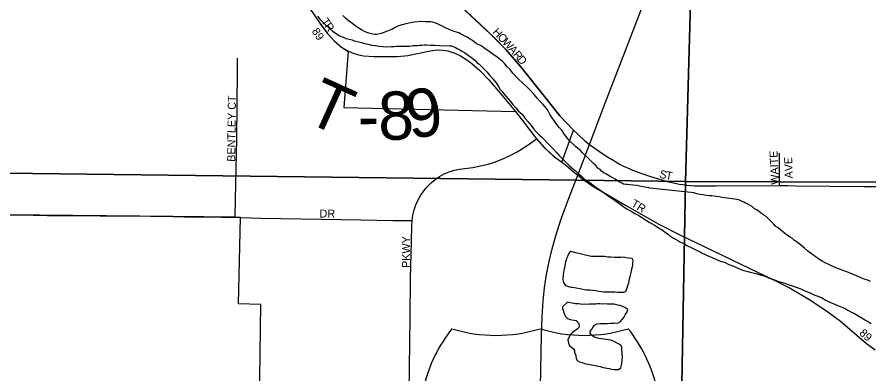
# Model space of a CAD drawing. Extents: x 1587405 to 1714697, y 1028970 to 1155083.
# Drawn here: x 1641676 to 1646970, y 1112465 to 1114685 of the extents above; entities that cross this region are included whole.
import ezdxf

# ---------------------------------------------------------------- set-up
doc = ezdxf.new("R2010")
doc.units = 0
for name, color, linetype in [('GM_X_City_Street', 7, 'Continuous'), ('GM_X_City_Street_Text', 7, 'Continuous'), ('GM_X_Corporation', 7, 'Continuous'), ('GM_X_County_Road', 7, 'Continuous'), ('GM_X_Interstate_Route', 7, 'Continuous'), ('GM_X_Interstate_Shield', 7, 'Continuous'), ('GM_X_Major_River', 7, 'Continuous'), ('GM_X_Minor_Lake', 7, 'Continuous'), ('GM_X_Section', 7, 'Continuous'), ('GM_X_Township_Road', 7, 'Continuous'), ('GM_X_Township_Road_Text', 7, 'Continuous')]:
    doc.layers.add(name, color=color, linetype=linetype)

msp = doc.modelspace()

# ---------------------------------------------------------------- linework, layer by layer
at = {"layer": 'GM_X_City_Street'}
for points in [[(1643482.7, 1114748.4), (1643509.8, 1114716.5), (1643565.1, 1114634.9), (1643604.5, 1114582.4), (1643648.5, 1114533.7), (1643685.8, 1114501.6), (1643713.6, 1114484.1), (1643728.5, 1114477)], [(1644553.3, 1114639.5), (1644644.3, 1114553.8), (1644712.7, 1114483.2), (1644807.7, 1114375.3), (1644961.4, 1114180.7), (1645049.2, 1114070.6), (1645095.8, 1114019.9), (1645133.3, 1113981.1), (1645162.1, 1113954.2), (1645205.5, 1113914.4), (1645233.4, 1113893.1), (1645260.2, 1113873.1), (1645309.8, 1113838.8), (1645346.3, 1113814.5), (1645383.8, 1113791.8), (1645420.8, 1113770.7), (1645444.9, 1113758.3), (1645484.7, 1113740.1), (1645501, 1113733.2), (1645553, 1113714.3), (1645606.7, 1113695.3), (1645683.3, 1113672.6), (1645716.6, 1113663.1), (1645746.2, 1113656.3), (1645791.6, 1113646.2), (1645812.7, 1113642.6), (1645838.1, 1113638.9), (1645860.8, 1113637.3), (1645886.9, 1113635.9), (1645919.4, 1113634.9), (1646016.8, 1113634.6), (1646414.2, 1113636.8)], [(1643032.1, 1113440), (1643034, 1113553.2), (1643041.9, 1113928.3), (1643045.6, 1114351.3), (1643045.6, 1114429.8)], [(1644773.2, 1114097.1), (1644788, 1114078.3), (1644903.5, 1113928.3)], [(1644130.9, 1113420.2), (1644136, 1113453.2), (1644144.3, 1113485.5), (1644155.3, 1113516.8), (1644168.8, 1113547.2), (1644184.7, 1113576.5), (1644203.6, 1113604), (1644225.1, 1113629.5), (1644248.8, 1113652.9), (1644274.5, 1113674.1), (1644301.9, 1113693), (1644331, 1113709.4), (1644361.7, 1113722.6), (1644393.7, 1113732.3), (1644426.3, 1113738.6), (1644507.7, 1113749.9), (1644555.9, 1113758.9), (1644603.5, 1113770.8), (1644650.4, 1113785.1), (1644696, 1113802.5), (1644740.4, 1113823.2), (1644783.4, 1113846.7), (1644839.1, 1113881.2), (1644866.2, 1113900.9), (1644903.5, 1113928.3)], [(1644903.5, 1113928.3), (1644950.7, 1113875.9), (1645010.8, 1113820.5), (1645061.8, 1113781.7), (1645083.8, 1113764.9), (1645129.5, 1113726.5), (1645160.1, 1113701.5), (1645200, 1113669.8), (1645254.5, 1113632.5), (1645452.3, 1113517.8), (1645664.6, 1113396.7), (1645795.3, 1113329.6), (1646001.7, 1113230.1), (1646174.5, 1113147.2), (1646377.8, 1113050.1), (1646479.5, 1112998.3), (1646606.3, 1112924.1), (1646715.1, 1112852), (1646793.1, 1112793), (1646955.1, 1112655.3), (1647007.7, 1112615.7)], [(1646414.2, 1113636.8), (1646413.6, 1113838.3)], [(1646414.2, 1113636.8), (1646466.4, 1113637), (1646515.1, 1113636), (1646940.4, 1113631.3), (1647176.5, 1113631.4)], [(1640775.7, 1113461.5), (1640866.3, 1113459.8), (1641030.3, 1113459.2), (1641407.1, 1113454.9), (1641685.7, 1113453.8), (1641865.8, 1113451.3), (1642193.6, 1113448.6), (1642504.9, 1113446.6), (1642645.3, 1113444.5)], [(1642645.3, 1113444.5), (1642717.9, 1113443.4), (1642946.7, 1113440.9), (1643032.1, 1113440)], [(1643032.1, 1113440), (1643064.7, 1113438.9)], [(1643064.7, 1113438.9), (1643192.8, 1113434.5), (1643815.4, 1113423.7), (1644012.1, 1113420), (1644130.9, 1113420.2)], [(1644105.4, 1111969.6), (1644105.9, 1112006.5), (1644109.7, 1112154.4), (1644112.1, 1112351.6), (1644119.1, 1112811.8), (1644122.2, 1113058.3), (1644127.3, 1113288.3), (1644128.7, 1113387.1), (1644130.9, 1113420.2)]]:
    msp.add_lwpolyline(points, dxfattribs=at)
at = {"layer": 'GM_X_Corporation'}
for points in [[(1643509.8, 1114716.5), (1643557.5, 1114646.1), (1643604.5, 1114582.4), (1643648.5, 1114533.7), (1643693.4, 1114496.8), (1643734.6, 1114470.8), (1643706.7, 1114121.5), (1644773.2, 1114097.1), (1644903.5, 1113928.3), (1644967.1, 1113860.8), (1645017, 1113815.8), (1645061.8, 1113781.7), (1645133.3, 1113981.1), (1645049.2, 1114070.6), (1644961.5, 1114180.7), (1644807.7, 1114375.3), (1644712.7, 1114483.2), (1644617.7, 1114578.2), (1644277.3, 1114899.2)], [(1643177.8, 1111982.8), (1643191.4, 1112897.2), (1643053.4, 1112901.8), (1643064.7, 1113438.9), (1643032.1, 1113440), (1642645.3, 1113444.5), (1640569.7, 1113465.2)]]:
    msp.add_lwpolyline(points, dxfattribs=at)
at = {"layer": 'GM_X_County_Road'}
msp.add_lwpolyline([(1644277.3, 1114899.2), (1644553.3, 1114639.5)], dxfattribs=at)
at = {"layer": 'GM_X_Interstate_Route'}
msp.add_lwpolyline([(1644917.1, 1111741.6), (1644934.5, 1112706), (1644939, 1112821.1), (1644946, 1112919.6), (1644954.7, 1113001.5), (1644966.8, 1113083), (1644982.3, 1113163.8), (1645001.3, 1113244), (1645023.4, 1113323.3), (1645053.9, 1113417.3), (1645098.7, 1113541), (1645160.1, 1113701.5), (1645233.4, 1113893.1), (1645333.5, 1114154.8), (1645457.2, 1114477), (1645564.7, 1114757.2)], dxfattribs=at)
at = {"layer": 'GM_X_Interstate_Shield'}
for centre, start, end in [((1645113.9, 1112164.8), 141.669, 165.8066), ((1644652.5, 1113642.9), 253.0091, 286.9909), ((1645200.4, 1113642.9), 253.0091, 286.9909), ((1644738.9, 1112164.8), 14.1934, 38.331)]:
    msp.add_arc(centre, 937.5, start, end, dxfattribs=at)
at = {"layer": 'GM_X_Major_River'}
for points in [[(1645029.8, 1114017.4), (1645016.1, 1114037.8), (1645002.5, 1114058.1), (1644988.8, 1114076.4), (1644979.2, 1114096.7), (1644967.5, 1114113), (1644955.8, 1114129.2), (1644944.1, 1114143.5), (1644926.3, 1114159.9), (1644908.7, 1114180.3), (1644889.1, 1114202.8), (1644869.5, 1114225.3), (1644845.9, 1114247.8), (1644820.3, 1114272.4), (1644790.8, 1114301.1), (1644757.4, 1114335.8), (1644739.8, 1114358.3), (1644722, 1114374.7), (1644708.4, 1114393), (1644694.6, 1114405.3), (1644678.8, 1114419.7), (1644657.1, 1114436.2), (1644635.3, 1114452.6), (1644609.6, 1114471.2), (1644583.9, 1114489.8), (1644560.2, 1114506.3), (1644528.4, 1114521), (1644506.7, 1114539.5), (1644488.8, 1114549.9), (1644473, 1114560.2), (1644459.1, 1114566.5), (1644441.2, 1114576.9), (1644431.3, 1114581.1), (1644421.3, 1114585.4), (1644407.4, 1114589.6), (1644393.4, 1114593.9), (1644381.4, 1114598.2), (1644371.5, 1114602.4), (1644361.6, 1114606.6), (1644339.7, 1114617.1), (1644325.8, 1114623.4), (1644313.9, 1114629.6), (1644298, 1114638), (1644288, 1114642.2), (1644272.1, 1114648.6), (1644258.1, 1114652.8), (1644248.2, 1114655.1), (1644234.1, 1114655.3), (1644214.1, 1114655.7), (1644192, 1114656.2), (1644143.8, 1114653.1), (1644121.6, 1114649.6), (1644091.4, 1114642.2), (1644069.2, 1114636.6), (1644047, 1114629), (1644026.7, 1114619.4), (1644008.4, 1114609.8), (1643992.2, 1114602.1), (1643972, 1114594.4), (1643955.8, 1114588.8), (1643939.7, 1114583.1), (1643919.5, 1114577.4), (1643909.4, 1114575.6), (1643897.4, 1114575.9), (1643879.4, 1114580.3), (1643861.4, 1114584.6), (1643839.5, 1114593.1), (1643817.7, 1114605.6), (1643795.9, 1114618.1), (1643778.1, 1114630.4), (1643762.3, 1114642.8), (1643748.5, 1114653.1), (1643734.6, 1114663.4), (1643716.9, 1114677.8), (1643701.1, 1114694.2)], [(1643542.5, 1114689.4), (1643558.2, 1114671), (1643575.9, 1114652.6), (1643595.6, 1114634.1), (1643615.2, 1114615.7), (1643636.9, 1114597.2), (1643658.7, 1114582.7), (1643680.5, 1114568.2), (1643702.4, 1114559.8), (1643720.3, 1114551.4), (1643740.3, 1114547), (1643758.2, 1114542.6), (1643772.2, 1114536.3), (1643784.1, 1114534.1), (1643800.1, 1114529.7), (1643818.1, 1114525.3), (1643836.1, 1114521), (1643856, 1114516.6), (1643878, 1114510.1), (1643902, 1114507.6), (1643926, 1114503.1), (1643950, 1114500.6), (1643974.1, 1114500.1), (1644002.2, 1114501.6), (1644020.3, 1114501.2), (1644034.3, 1114502.9), (1644048.4, 1114502.6), (1644064.5, 1114504.3), (1644080.5, 1114504), (1644098.6, 1114503.6), (1644112.6, 1114503.3), (1644126.7, 1114505.1), (1644138.8, 1114506.8), (1644150.9, 1114508.6), (1644164.9, 1114508.3), (1644177, 1114510.1), (1644191, 1114509.8)], [(1644191, 1114509.8), (1644207.1, 1114511.5), (1644223.1, 1114511.1), (1644245.2, 1114510.7), (1644273.3, 1114510.1), (1644303.3, 1114507.5), (1644365.5, 1114506.2), (1644375.6, 1114506), (1644385.5, 1114501.8), (1644401.4, 1114495.5), (1644411.3, 1114489.3), (1644431.2, 1114478.8), (1644441.1, 1114472.6), (1644457, 1114464.3), (1644470.8, 1114454), (1644488.6, 1114441.6), (1644500.5, 1114433.3), (1644510.4, 1114425.1), (1644522.2, 1114414.8), (1644534, 1114402.6), (1644547.8, 1114392.2), (1644561.6, 1114377.9), (1644579.2, 1114359.5), (1644595, 1114343.1), (1644612.6, 1114322.7), (1644630.2, 1114302.3), (1644653.8, 1114275.8), (1644667.4, 1114253.4), (1644679, 1114235.1), (1644690.8, 1114220.9), (1644702.5, 1114204.6), (1644714.3, 1114192.3), (1644728, 1114176), (1644741.7, 1114159.6), (1644757.4, 1114141.3), (1644775, 1114120.9), (1644790.7, 1114100.5), (1644814.3, 1114079.9), (1644833.9, 1114053.5), (1644851.5, 1114033.1), (1644871.1, 1114010.6), (1644886.7, 1113988.2), (1644904.4, 1113969.8), (1644920.1, 1113951.4), (1644937.8, 1113937.1), (1644953.6, 1113920.7), (1644971.2, 1113902.3), (1644988.9, 1113883.9), (1645008.6, 1113865.4), (1645030.2, 1113840.9), (1645045.9, 1113824.5), (1645091.1, 1113777.5), (1645106.8, 1113761.1), (1645124.6, 1113746.7), (1645144.3, 1113730.3), (1645164, 1113711.8), (1645183.7, 1113695.4), (1645205.4, 1113674.9), (1645233.1, 1113658.3), (1645254.9, 1113641.8), (1645272.6, 1113627.4), (1645292.5, 1113614.9), (1645310.3, 1113602.6), (1645326.1, 1113590.2), (1645341.9, 1113579.8), (1645355.7, 1113569.5), (1645371.6, 1113559.2), (1645387.4, 1113548.8), (1645403.2, 1113536.5), (1645423, 1113524), (1645446.7, 1113505.5), (1645468.5, 1113491), (1645492.3, 1113478.5), (1645516.1, 1113464), (1645543.9, 1113449.4), (1645571.6, 1113430.8), (1645603.3, 1113410.1), (1645637.1, 1113391.3), (1645666.8, 1113372.7), (1645690.6, 1113358.2), (1645706.4, 1113345.8), (1645722.2, 1113335.5), (1645734, 1113323.2), (1645743.9, 1113317), (1645755.8, 1113310.7), (1645767.7, 1113304.5), (1645781.6, 1113296.1), (1645795.5, 1113287.8), (1645809.4, 1113281.6), (1645825.3, 1113273.2), (1645843.1, 1113262.8), (1645869, 1113250.3), (1645886.8, 1113241.9), (1645902.7, 1113233.5), (1645920.6, 1113225.1), (1645934.5, 1113216.8), (1645948.4, 1113210.5), (1645964.3, 1113202.2), (1645980.2, 1113195.9), (1646041.9, 1113168.5), (1646075.8, 1113157.8)], [(1645607.9, 1113621.4), (1645601.6, 1113622.7), (1645577.7, 1113627.2), (1645553.7, 1113631.7), (1645527.7, 1113636.3), (1645503.6, 1113638.8), (1645483.6, 1113641.2), (1645469.6, 1113643.5), (1645459.6, 1113643.7), (1645445.6, 1113645.9), (1645433.7, 1113652.2), (1645421.8, 1113658.5), (1645407.9, 1113666.8), (1645392, 1113677.1), (1645378.2, 1113685.4), (1645362.3, 1113693.8), (1645344.4, 1113704.2), (1645334.5, 1113710.4), (1645322.6, 1113716.6), (1645308.8, 1113726.9), (1645299, 1113737.2), (1645285.1, 1113745.5), (1645273.4, 1113761.8), (1645257.6, 1113774.1), (1645241.9, 1113790.5), (1645232, 1113800.7), (1645190.7, 1113839.7), (1645176.9, 1113854), (1645151.3, 1113874.6), (1645133.6, 1113893), (1645115.9, 1113909.4), (1645100.1, 1113925.7), (1645086.5, 1113944.1), (1645072.8, 1113962.4), (1645061.1, 1113980.7), (1645045.4, 1113997.1), (1645029.8, 1114017.4)], [(1645865.5, 1113594.6), (1645607.9, 1113621.4)], [(1646980.3, 1113039.3), (1646966.4, 1113045.6), (1646948.5, 1113051.9), (1646934.5, 1113056.2), (1646916.6, 1113064.6), (1646892.8, 1113075.1), (1646866.9, 1113085.7), (1646843, 1113096.2), (1646763.4, 1113125.9), (1646741.5, 1113136.3), (1646719.7, 1113146.8), (1646701.8, 1113155.2), (1646680, 1113167.7), (1646658.1, 1113180.2), (1646636.4, 1113196.6), (1646612.7, 1113213.2), (1646590.9, 1113229.7), (1646569.2, 1113248.2), (1646543.6, 1113268.7), (1646525.8, 1113283.1), (1646508, 1113295.5), (1646494.2, 1113307.8), (1646480.3, 1113316.1), (1646464.5, 1113326.5), (1646446.7, 1113338.9), (1646432.9, 1113351.2), (1646423, 1113359.4), (1646405.2, 1113373.8), (1646391.4, 1113382.1), (1646379.6, 1113396.4), (1646365.8, 1113408.7), (1646356, 1113418.9), (1646340.3, 1113435.3), (1646330.4, 1113443.5), (1646316.5, 1113451.8), (1646304.7, 1113460.1), (1646292.8, 1113470.4), (1646281, 1113480.6), (1646271.1, 1113486.9), (1646259.2, 1113493.1), (1646245.4, 1113505.4), (1646231.5, 1113513.7), (1646213.7, 1113524.1), (1646203.7, 1113528.3), (1646191.8, 1113532.6), (1646177.8, 1113538.9), (1646162, 1113547.2), (1646150, 1113549.5), (1646134, 1113551.8), (1646120, 1113554.1), (1646071.9, 1113561.1), (1646055.9, 1113563.4), (1646039.9, 1113565.8), (1646019.9, 1113568.2), (1645993.9, 1113572.7), (1645975.9, 1113573.1), (1645957.9, 1113575.4), (1645937.9, 1113579.8), (1645919.9, 1113582.2), (1645899.9, 1113584.6), (1645881.9, 1113591), (1645865.5, 1113594.6)], [(1646075.8, 1113157.8), (1646099.6, 1113145.3), (1646123.5, 1113136.8), (1646147.4, 1113128.3), (1646169.3, 1113117.8), (1646193.2, 1113109.3), (1646217.1, 1113102.8), (1646241.1, 1113096.3), (1646269, 1113089.7), (1646294.9, 1113081.2), (1646324.8, 1113072.6), (1646350.7, 1113062), (1646382.6, 1113051.3), (1646404.5, 1113042.9), (1646424.4, 1113036.4), (1646446.4, 1113030), (1646468.3, 1113021.5), (1646492.2, 1113013), (1646518.1, 1113004.5), (1646546, 1112993.9), (1646571.9, 1112983.3), (1646603.7, 1112970.6), (1646633.5, 1112956), (1646675.3, 1112941.1), (1646701.1, 1112924.5), (1646726.9, 1112912), (1646750.8, 1112901.5), (1646774.6, 1112891), (1646796.5, 1112882.5), (1646818.4, 1112874), (1646838.3, 1112861.6), (1646858.1, 1112851.2), (1646880, 1112840.7), (1646901.8, 1112828.2), (1646921.6, 1112815.8), (1646949.4, 1112799.2), (1646967.2, 1112788.8), (1646983, 1112778.4)]]:
    msp.add_lwpolyline(points, dxfattribs=at)
at = {"layer": 'GM_X_Minor_Lake'}
for points in [[(1645118, 1113227.3), (1645109.8, 1113221.5), (1645101.5, 1113205.6), (1645097.3, 1113195.6), (1645091, 1113183.7), (1645088.8, 1113173.8), (1645084.5, 1113161.8), (1645082.3, 1113149.8), (1645080, 1113133.8), (1645075.7, 1113119.8), (1645073.4, 1113107.9), (1645071.2, 1113095.9), (1645070.9, 1113083.8), (1645070.7, 1113073.8), (1645068.5, 1113063.8), (1645068.2, 1113049.8), (1645071.9, 1113033.7), (1645083.6, 1113015.4), (1645097.5, 1113011.1), (1645109.5, 1113006.8), (1645119.5, 1113004.6), (1645129.5, 1113004.4), (1645183.5, 1112995.3), (1645201.5, 1112990.9), (1645217.5, 1112988.6), (1645235.5, 1112988.2), (1645253.5, 1112985.9), (1645273.5, 1112983.5), (1645291.6, 1112981.1), (1645307.6, 1112978.8), (1645321.6, 1112976.5), (1645343.6, 1112976), (1645359.7, 1112975.7), (1645375.7, 1112975.4), (1645391.8, 1112975.1), (1645409.8, 1112974.7), (1645427.9, 1112974.3), (1645445.9, 1112974), (1645462.1, 1112979.6), (1645464.3, 1112989.6), (1645466.6, 1113001.6), (1645470.9, 1113015.6), (1645477.2, 1113031.5), (1645479.5, 1113045.5), (1645481.7, 1113057.5), (1645486, 1113071.4), (1645490.4, 1113087.4), (1645494.8, 1113105.4), (1645497.1, 1113119.4), (1645501.3, 1113131.3), (1645503.6, 1113143.3), (1645503.8, 1113155.3), (1645504.1, 1113171.4), (1645498.4, 1113183.5), (1645478.3, 1113185.9), (1645462.3, 1113188.3), (1645452.4, 1113190.5), (1645442.3, 1113190.7), (1645428.2, 1113189), (1645410.2, 1113189.3), (1645388.1, 1113189.8), (1645366.1, 1113192.2), (1645346, 1113192.6), (1645326, 1113195), (1645304, 1113195.5), (1645283.9, 1113195.9), (1645263.8, 1113196.3), (1645243.8, 1113196.7), (1645156.3, 1113216.7)], [(1645156.3, 1113216.7), (1645118, 1113227.3)], [(1645107.2, 1112696), (1645098.8, 1112678.1), (1645100.6, 1112668), (1645102.4, 1112657.9), (1645110.1, 1112641.7), (1645121.9, 1112631.5), (1645133.7, 1112621.2), (1645139.5, 1112611.1), (1645141.3, 1112601), (1645147.1, 1112586.8), (1645148.9, 1112576.8), (1645150.6, 1112562.7), (1645156.3, 1112548.5), (1645172.2, 1112540.2), (1645188.2, 1112535.8), (1645198.1, 1112531.6), (1645210.1, 1112529.4), (1645226.1, 1112527.1), (1645278.1, 1112516), (1645300, 1112511.5), (1645318, 1112505.1), (1645332, 1112502.9), (1645342, 1112500.7), (1645356, 1112498.4), (1645368, 1112496.1), (1645384, 1112493.8), (1645400, 1112493.5), (1645414.1, 1112493.2), (1645428.3, 1112502.9), (1645432.7, 1112520.9), (1645434.9, 1112532.9), (1645437.2, 1112546.9), (1645437.4, 1112556.9), (1645437.6, 1112566.9), (1645437.8, 1112576.9), (1645436, 1112587), (1645436.3, 1112601.1), (1645434.6, 1112615.1), (1645434.9, 1112629.2), (1645427.2, 1112645.4), (1645409.3, 1112655.8), (1645393.5, 1112664.1), (1645377.5, 1112670.4), (1645363.6, 1112674.7), (1645351.6, 1112677), (1645335.6, 1112679.3), (1645323.6, 1112681.6), (1645307.6, 1112683.9), (1645291.6, 1112686.2), (1645277.6, 1112690.5), (1645261.6, 1112694.8), (1645238, 1112715.4), (1645238.3, 1112729.4), (1645248.6, 1112743.2), (1645256.9, 1112759.1), (1645265.2, 1112769), (1645279.4, 1112776.7), (1645297.5, 1112778.4), (1645307.5, 1112780.2), (1645321.6, 1112779.9), (1645331.6, 1112779.7), (1645343.6, 1112779.4), (1645359.7, 1112781.1), (1645371.8, 1112780.9), (1645385.8, 1112780.6), (1645397.9, 1112782.4), (1645409.9, 1112782.1), (1645424.1, 1112789.9), (1645438.5, 1112805.6), (1645446.8, 1112817.5), (1645455.1, 1112833.4), (1645465.4, 1112847.2), (1645471.8, 1112867.1), (1645454, 1112879.5), (1645438.1, 1112885.9), (1645424.1, 1112890.1), (1645410.2, 1112892.4), (1645394.2, 1112896.8), (1645384.2, 1112899), (1645374.2, 1112899.2), (1645362.1, 1112899.4), (1645346.1, 1112899.8), (1645328.1, 1112902.1), (1645314, 1112900.4), (1645297.9, 1112900.7), (1645283.9, 1112901), (1645269.8, 1112899.3), (1645257.8, 1112899.5), (1645243.7, 1112899.8), (1645231.7, 1112900.1), (1645217.6, 1112898.3), (1645203.6, 1112898.6), (1645189.5, 1112896.9), (1645165.5, 1112901.4), (1645155.5, 1112901.6), (1645145.5, 1112901.8), (1645135.5, 1112904), (1645125.5, 1112906.2), (1645105.5, 1112910.6), (1645097.5, 1112912.7), (1645064.8, 1112883.4)], [(1645064.8, 1112883.4), (1645066.6, 1112873.3), (1645070.4, 1112861.2), (1645074.1, 1112847.1), (1645077.9, 1112835), (1645085.6, 1112820.8), (1645097.4, 1112810.5), (1645113.4, 1112804.2), (1645123.4, 1112801.9), (1645137.4, 1112799.7), (1645151.4, 1112797.4), (1645167, 1112779), (1645168.8, 1112766.9), (1645166.6, 1112754.9), (1645156.3, 1112743.1), (1645142, 1112733.4), (1645127.8, 1112723.6), (1645115.5, 1112709.8), (1645107.2, 1112696)]]:
    msp.add_lwpolyline(points, dxfattribs=at)
at = {"layer": 'GM_X_Section'}
for points in [[(1640675, 1119006), (1645977.3, 1118932.5), (1645830.1, 1113663.1), (1640585.8, 1113725.9)], [(1645977.3, 1118932.5), (1651252.7, 1118939.3), (1651255.5, 1118849.2), (1651155.1, 1113643.3), (1645830.1, 1113663.1)], [(1645830.1, 1113663.1), (1645734.9, 1108387.2), (1640448.7, 1108458.5), (1640585.8, 1113725.9)], [(1651155.1, 1113643.3), (1651152, 1113557.3), (1651041.3, 1108325.5), (1645734.9, 1108387.2), (1645830.1, 1113663.1)]]:
    msp.add_lwpolyline(points, close=True, dxfattribs=at)
at = {"layer": 'GM_X_Township_Road'}
msp.add_lwpolyline([(1643728.5, 1114477), (1643759, 1114462.6), (1643798.4, 1114449.3), (1643828.6, 1114443.8), (1643894, 1114438.9), (1644040.4, 1114439.3), (1644105, 1114446.1), (1644243.5, 1114475.4), (1644287.9, 1114480.6), (1644321.4, 1114479.6), (1644353.1, 1114473.8), (1644395.9, 1114460.8), (1644432.4, 1114443.1), (1644471.9, 1114417.8), (1644502, 1114396.6), (1644551.1, 1114353), (1644608.1, 1114294), (1644701.9, 1114183.6), (1644773.2, 1114097.1)], dxfattribs=at)

# ---------------------------------------------------------------- texts
at = {"layer": 'GM_X_City_Street_Text'}
for s, rotation, p in [('T', 304.766, (1643563.7, 1114656.9)), ('R', 305.3367, (1643584.1, 1114627.5)), ('89', 303.6859, (1643505.5, 1114596)), ('H', 313.6247, (1644627.6, 1114587.8)), ('O', 313.6297, (1644657.9, 1114555.9)), ('W', 312.812, (1644688.2, 1114524.2)), ('A', 310.3429, (1644726.7, 1114482.7)), ('R', 310.0139, (1644755.1, 1114449.2)), ('D', 310.0298, (1644780.6, 1114418.8)), ('BENTLEY CT', 89.3191, (1643031.8, 1113784.7)), ('WAITE', 92.6012, (1646411, 1113643.7)), ('AVE', 91.9739, (1646496.9, 1113681.9)), ('S', 344.824, (1645664.1, 1113687.5)), ('T', 351.3447, (1645704.2, 1113677)), ('TR', 329.0448, (1645488, 1113511.3)), ('DR', 0, (1643556, 1113437.9)), ('PKWY', 90, (1644118.6, 1113124.9)), ('89', 318.0116, (1646906.2, 1112713.8))]:
    msp.add_text(s, height=50, rotation=rotation, dxfattribs=at).set_placement(p)
at = {"layer": 'GM_X_Township_Road_Text'}
for s, rotation, p in [('T', 335.7699, (1643454.6, 1114040.5)), ('8', 1.0246, (1643922.5, 1113919.9)), ('9', 9.6471, (1644119.1, 1113924.3)), ('-', 0.1159, (1643794.1, 1113919.6))]:
    msp.add_text(s, height=300, rotation=rotation, dxfattribs=at).set_placement(p)

doc.saveas('drawing.dxf')
